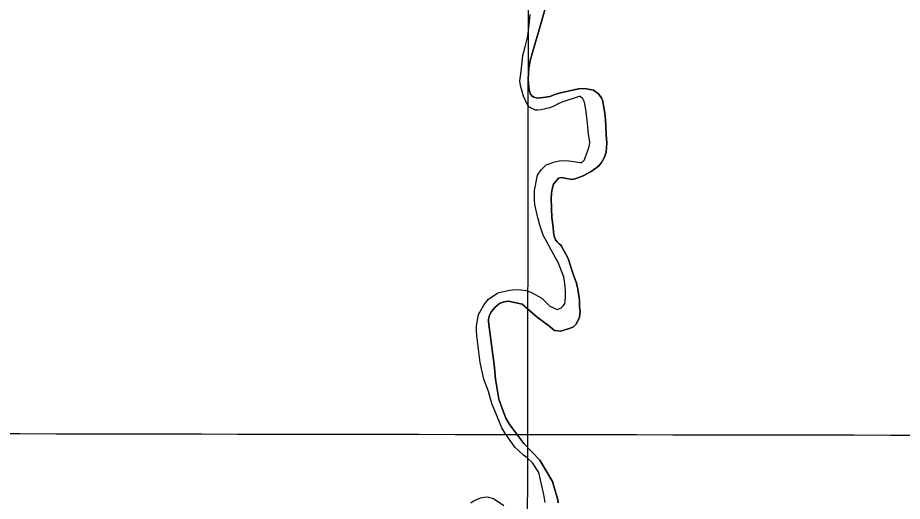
# Model space of a CAD drawing. Extents: x 3192986 to 3230865, y 867483 to 892886.
# Drawn here: x 3222187 to 3224179, y 878782 to 879871 of the extents above; entities that cross this region are included whole.
import ezdxf

# ---------------------------------------------------------------- set-up
doc = ezdxf.new("R2010")
doc.units = 0
for name, color, linetype in [('V-GRID-MAJR', 7, 'Continuous'), ('V-SITE-VEGE', 7, 'Continuous'), ('V-TOPO-SHOR', 7, 'Continuous')]:
    doc.layers.add(name, color=color, linetype=linetype)

msp = doc.modelspace()

# ---------------------------------------------------------------- linework, layer by layer
at = {"layer": 'V-GRID-MAJR'}
for points in [[(3223326.2, 872871.5), (3223335.9, 878932.2), (3223345.6, 884994.8), (3223355.3, 891057.5), (3223355.3, 891059.4)], [(3197200.8, 878983.5), (3202427.8, 878971.7), (3207654.8, 878960.7), (3212881.9, 878950.4), (3218108.9, 878940.9), (3223335.9, 878932.2), (3228562.9, 878924.2)]]:
    msp.add_spline(points, degree=3, dxfattribs=at)
at = {"layer": 'V-SITE-VEGE'}
for p, q in [((3223377.3, 879899.5), (3223362, 879846.8)), ((3223362, 879846.8), (3223341.6, 879775)), ((3223338.9, 879760.3), (3223338.5, 879757.6)), ((3223341.6, 879775), (3223338.9, 879760.3)), ((3223338.5, 879757.6), (3223336.4, 879732.3)), ((3223336.4, 879732.3), (3223338.1, 879714.5)), ((3223338.1, 879714.5), (3223339.5, 879705.9)), ((3223339.5, 879705.9), (3223342.2, 879698.5)), ((3223399.4, 879698.5), (3223407.2, 879700.9)), ((3223407.2, 879700.9), (3223416.2, 879703.3)), ((3223416.2, 879703.3), (3223427.2, 879705.5)), ((3223427.2, 879705.5), (3223449.8, 879710.5)), ((3223449.8, 879710.5), (3223464.2, 879711.4)), ((3223464.2, 879711.4), (3223483.8, 879707.7)), ((3223483.8, 879707.7), (3223495.1, 879699.7)), ((3223495.1, 879699.7), (3223501.5, 879691.2)), ((3223342.2, 879698.5), (3223345.9, 879694.1)), ((3223345.9, 879694.1), (3223349.8, 879691.8)), ((3223349.8, 879691.8), (3223358.4, 879690)), ((3223358.4, 879690), (3223370.3, 879691)), ((3223370.3, 879691), (3223385.3, 879693.7)), ((3223385.3, 879693.7), (3223399.4, 879698.5)), ((3223501.5, 879691.2), (3223504.4, 879685.8)), ((3223504.4, 879685.8), (3223509.2, 879656.2)), ((3223509.2, 879656.2), (3223510.9, 879641.9)), ((3223510.9, 879641.9), (3223512, 879625.5)), ((3223512, 879625.5), (3223512.3, 879608.3)), ((3223512.3, 879608.3), (3223513.8, 879589)), ((3223513.8, 879589), (3223512.4, 879567.9)), ((3223512.4, 879567.9), (3223508.8, 879556.8)), ((3223502, 879544.6), (3223495.7, 879537.7)), ((3223508.8, 879556.8), (3223502, 879544.6)), ((3223478.9, 879524.9), (3223460.8, 879515.2)), ((3223489.2, 879532.4), (3223478.9, 879524.9)), ((3223495.7, 879537.7), (3223489.2, 879532.4)), ((3223405.3, 879509.6), (3223393.7, 879496.1)), ((3223412.9, 879510.9), (3223405.3, 879509.6)), ((3223419.7, 879509.4), (3223412.9, 879510.9)), ((3223435, 879506.9), (3223419.7, 879509.4)), ((3223439.4, 879507.2), (3223435, 879506.9)), ((3223448.8, 879510.1), (3223439.4, 879507.2)), ((3223460.8, 879515.2), (3223448.8, 879510.1)), ((3223390.5, 879485), (3223389.2, 879475.7)), ((3223393.7, 879496.1), (3223390.5, 879485)), ((3223389.2, 879475.7), (3223388.8, 879464.7)), ((3223388.8, 879464.7), (3223389.5, 879441.6)), ((3223389.5, 879441.6), (3223390.4, 879420.8)), ((3223390.4, 879420.8), (3223392.8, 879399.5)), ((3223392.8, 879399.5), (3223393.6, 879388.3)), ((3223393.6, 879388.3), (3223395.4, 879379.1)), ((3223395.4, 879379.1), (3223398.6, 879370.5)), ((3223398.6, 879370.5), (3223401.9, 879366)), ((3223401.9, 879366), (3223406.2, 879361.4)), ((3223406.2, 879361.4), (3223410.4, 879358.3)), ((3223410.4, 879358.3), (3223411.7, 879356.7)), ((3223411.7, 879356.7), (3223427, 879328.7)), ((3223427, 879328.7), (3223437.5, 879295.8)), ((3223437.5, 879295.8), (3223445.3, 879273.2)), ((3223445.3, 879273.2), (3223448.6, 879259.6)), ((3223448.6, 879259.6), (3223452.2, 879234.4)), ((3223272.5, 879227.1), (3223261.8, 879218.3)), ((3223282.3, 879231.3), (3223272.5, 879227.1)), ((3223292.3, 879232.7), (3223282.3, 879231.3)), ((3223323.5, 879225.6), (3223292.3, 879232.7)), ((3223340.7, 879210.7), (3223323.5, 879225.6)), ((3223452.2, 879234.4), (3223452.7, 879220)), ((3223254.4, 879209.5), (3223249.7, 879200.6)), ((3223261.8, 879218.3), (3223254.4, 879209.5)), ((3223357.4, 879196.6), (3223340.7, 879210.7)), ((3223453.7, 879209.8), (3223452.3, 879196.7)), ((3223452.7, 879220), (3223453.7, 879209.8)), ((3223247.7, 879192.2), (3223247.6, 879186.1)), ((3223247.6, 879186.1), (3223260.9, 879083.2)), ((3223249.7, 879200.6), (3223247.7, 879192.2)), ((3223382.4, 879177.9), (3223357.4, 879196.6)), ((3223452.3, 879196.7), (3223444.6, 879180.9)), ((3223395.9, 879166.1), (3223382.4, 879177.9)), ((3223410.7, 879165), (3223395.9, 879166.1)), ((3223433.9, 879172.5), (3223410.7, 879165)), ((3223438.9, 879175), (3223433.9, 879172.5)), ((3223444.6, 879180.9), (3223438.9, 879175)), ((3223260.9, 879083.2), (3223263, 879057.1)), ((3223263, 879057.1), (3223270.6, 879011.5)), ((3223270.6, 879011.5), (3223280.4, 878984.4)), ((3223280.4, 878984.4), (3223286.3, 878969.2)), ((3223286.3, 878969.2), (3223293.7, 878956.1)), ((3223293.7, 878956.1), (3223299.7, 878948)), ((3223299.7, 878948), (3223327, 878911.8)), ((3223327, 878911.8), (3223362.7, 878874.3)), ((3223362.7, 878874.3), (3223391.8, 878826)), ((3223391.8, 878826), (3223403.2, 878785.1)), ((3223403.2, 878785.1), (3223404.6, 878777.9))]:
    msp.add_line(p, q, dxfattribs=at)
for points in [[(3223336.2, 879673.7), (3223332.9, 879679.1), (3223326.6, 879694.2), (3223322.4, 879707.6), (3223319.2, 879718.3), (3223318, 879728.8), (3223319.9, 879744.5), (3223321.5, 879757.1), (3223324.6, 879786.3), (3223330, 879805.5), (3223336, 879829.7), (3223340, 879862.4), (3223341.2, 879878.3)], [(3223374.8, 878778.6), (3223372.1, 878797.2), (3223360.6, 878846.2), (3223346.3, 878868.6), (3223334.9, 878879), (3223325.9, 878885.9), (3223306.9, 878903.6), (3223284.3, 878935.9), (3223277.8, 878947.4), (3223255.3, 879002), (3223246.4, 879031.5), (3223237.3, 879057.1), (3223228.8, 879094.7), (3223221.5, 879154.5), (3223220.2, 879166.6), (3223220.6, 879177.2), (3223225.2, 879202.2), (3223226.9, 879206), (3223237.4, 879225.3), (3223247.3, 879237.1), (3223268.7, 879251.5), (3223294.7, 879257), (3223301.9, 879258.2), (3223311.3, 879259.1), (3223321.3, 879258.3), (3223332, 879256.5), (3223342.9, 879253.1), (3223367.2, 879239.1), (3223377.1, 879229.2), (3223385.6, 879221), (3223402, 879213.4), (3223404.6, 879214.3), (3223411.4, 879217.4), (3223416.5, 879222.7), (3223419.7, 879227), (3223420.4, 879230.2), (3223420.6, 879242.7), (3223420.5, 879256.1), (3223420.2, 879264.5), (3223418.9, 879277.8), (3223417, 879287.4), (3223404.5, 879319.7), (3223398.3, 879330), (3223370.5, 879380.9), (3223363.7, 879401.6), (3223358.7, 879420.6), (3223351.6, 879450.4), (3223350.8, 879460.8), (3223351.4, 879481.5), (3223358, 879516.3), (3223365.8, 879528.5), (3223377.2, 879539.4), (3223386.6, 879542.9), (3223393.8, 879545.9), (3223406.4, 879548.9), (3223422, 879549.2), (3223439.7, 879547.3), (3223453.2, 879545), (3223457.6, 879544.8), (3223463.5, 879551.2), (3223465.6, 879558), (3223470.4, 879569.6), (3223474.2, 879580.7), (3223475, 879584.1), (3223475.4, 879591.1), (3223472.9, 879608.5), (3223470.5, 879633.4), (3223467.9, 879653.2), (3223466.9, 879664.2), (3223463.8, 879680.8), (3223460.2, 879688.4), (3223454.1, 879693.3), (3223451.5, 879693.7), (3223412.4, 879680.9), (3223404, 879676.7), (3223394.9, 879671.8), (3223385.9, 879668.4), (3223366.1, 879663.8), (3223358.3, 879662.9), (3223352.3, 879663.1), (3223352.1, 879663.3), (3223339.5, 879669.3), (3223336.2, 879673.7)], [(3223207.4, 878778.1), (3223212.8, 878782), (3223229.7, 878789.6), (3223242.1, 878791.6), (3223247.8, 878790.9), (3223258.6, 878788.1), (3223282, 878771.9)]]:
    msp.add_lwpolyline(points, dxfattribs=at)
at = {"layer": 'V-TOPO-SHOR'}
for points in [[(3223435, 879506.9), (3223439.4, 879507.2), (3223448.8, 879510.1), (3223460.8, 879515.2), (3223478.9, 879524.9), (3223489.2, 879532.4), (3223495.7, 879537.7), (3223502, 879544.6), (3223508.8, 879556.8), (3223512.4, 879567.9), (3223513.8, 879589), (3223512.3, 879608.3), (3223512, 879625.5), (3223510.9, 879641.9), (3223509.2, 879656.2), (3223504.4, 879685.8), (3223501.5, 879691.2), (3223495.1, 879699.7), (3223483.8, 879707.7), (3223464.2, 879711.4), (3223449.8, 879710.5), (3223427.2, 879705.5), (3223416.2, 879703.3), (3223407.2, 879700.9), (3223399.4, 879698.5), (3223385.3, 879693.7), (3223370.3, 879691), (3223358.4, 879690), (3223349.8, 879691.8), (3223345.9, 879694.1), (3223342.2, 879698.5), (3223339.5, 879705.9), (3223338.1, 879714.5), (3223336.4, 879732.3), (3223338.5, 879757.6), (3223338.9, 879760.3), (3223341.6, 879775), (3223362, 879846.8), (3223377.3, 879899.5)], [(3223417, 879287.4), (3223404.5, 879319.7), (3223398.3, 879330), (3223370.5, 879380.9), (3223363.7, 879401.6), (3223358.7, 879420.6), (3223351.6, 879450.4), (3223350.8, 879460.8), (3223351.4, 879481.5), (3223358, 879516.3), (3223365.8, 879528.5), (3223377.2, 879539.4), (3223386.6, 879542.9), (3223393.8, 879545.9), (3223406.4, 879548.9), (3223422, 879549.2), (3223439.7, 879547.3), (3223453.2, 879545), (3223457.6, 879544.8), (3223463.5, 879551.2), (3223465.6, 879558), (3223470.4, 879569.6), (3223474.2, 879580.7), (3223475, 879584.1), (3223475.4, 879591.1), (3223472.9, 879608.5), (3223470.5, 879633.4), (3223467.9, 879653.2), (3223466.9, 879664.2), (3223463.8, 879680.8), (3223460.2, 879688.4), (3223454.1, 879693.3), (3223451.5, 879693.7), (3223412.4, 879680.9), (3223404, 879676.7), (3223394.9, 879671.8), (3223385.9, 879668.4), (3223366.1, 879663.8), (3223358.3, 879662.9), (3223352.3, 879663.1), (3223352.1, 879663.3), (3223339.5, 879669.3), (3223336.2, 879673.7), (3223332.9, 879679.1), (3223326.6, 879694.2), (3223322.4, 879707.6), (3223319.2, 879718.3), (3223318, 879728.8), (3223319.9, 879744.5), (3223321.5, 879757.1), (3223324.6, 879786.3), (3223330, 879805.5), (3223336, 879829.7), (3223340, 879862.4), (3223341.2, 879878.3)], [(3223404.6, 878777.9), (3223403.2, 878785.1), (3223391.8, 878826), (3223362.7, 878874.3), (3223327, 878911.8), (3223299.7, 878948), (3223293.7, 878956.1), (3223286.3, 878969.2), (3223280.4, 878984.4), (3223270.6, 879011.5), (3223263, 879057.1), (3223260.9, 879083.2), (3223247.6, 879186.1), (3223247.7, 879192.2), (3223249.7, 879200.6), (3223254.4, 879209.5), (3223261.8, 879218.3), (3223272.5, 879227.1), (3223282.3, 879231.3), (3223292.3, 879232.7), (3223323.5, 879225.6), (3223340.7, 879210.7), (3223357.4, 879196.6), (3223382.4, 879177.9), (3223395.9, 879166.1), (3223410.7, 879165), (3223433.9, 879172.5), (3223438.9, 879175), (3223444.6, 879180.9), (3223452.3, 879196.7), (3223453.7, 879209.8), (3223452.7, 879220), (3223452.2, 879234.4), (3223448.6, 879259.6), (3223445.3, 879273.2), (3223437.5, 879295.8), (3223427, 879328.7), (3223411.7, 879356.7), (3223410.4, 879358.3), (3223406.2, 879361.4), (3223401.9, 879366), (3223398.6, 879370.5), (3223395.4, 879379.1), (3223393.6, 879388.3), (3223392.8, 879399.5), (3223390.4, 879420.8), (3223389.5, 879441.6), (3223388.8, 879464.7), (3223389.2, 879475.7), (3223390.5, 879485), (3223393.7, 879496.1), (3223405.3, 879509.6), (3223412.9, 879510.9), (3223419.7, 879509.4), (3223435, 879506.9)], [(3223374.8, 878778.6), (3223372.1, 878797.2), (3223360.6, 878846.2), (3223346.3, 878868.6), (3223334.9, 878879), (3223325.9, 878885.9), (3223306.9, 878903.6), (3223284.3, 878935.9), (3223277.8, 878947.4), (3223255.3, 879002), (3223246.4, 879031.5), (3223237.3, 879057.1), (3223228.8, 879094.7), (3223221.5, 879154.5), (3223220.2, 879166.6), (3223220.6, 879177.2), (3223225.2, 879202.2), (3223226.9, 879206), (3223237.4, 879225.3), (3223247.3, 879237.1), (3223268.7, 879251.5), (3223294.7, 879257), (3223301.9, 879258.2), (3223311.3, 879259.1), (3223321.3, 879258.3), (3223332, 879256.5), (3223342.9, 879253.1), (3223367.2, 879239.1), (3223377.1, 879229.2), (3223385.6, 879221), (3223402, 879213.4), (3223404.6, 879214.3), (3223411.4, 879217.4), (3223416.5, 879222.7), (3223419.7, 879227), (3223420.4, 879230.2), (3223420.6, 879242.7), (3223420.5, 879256.1), (3223420.2, 879264.5), (3223418.9, 879277.8), (3223417, 879287.4)], [(3223207.4, 878778.1), (3223212.8, 878782), (3223229.7, 878789.6), (3223242.1, 878791.6), (3223247.8, 878790.9), (3223258.6, 878788.1), (3223282, 878771.9)]]:
    msp.add_lwpolyline(points, dxfattribs=at)

doc.saveas('drawing.dxf')
